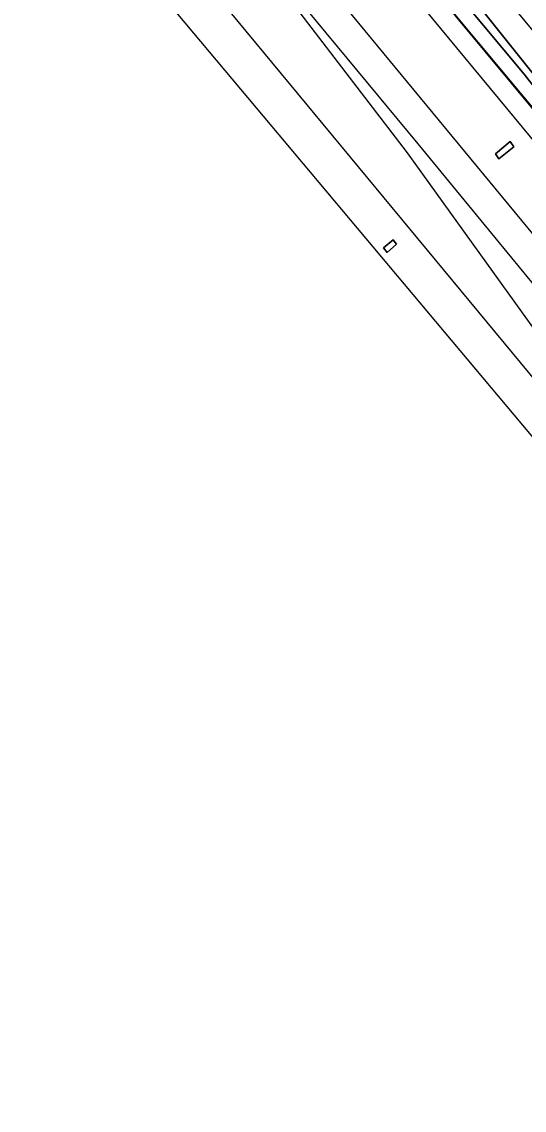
# Model space of a CAD drawing. Extents: x 157320 to 158835, y 386650 to 388491.
# Drawn here: x 157319.7 to 157385, y 387463.3 to 387604.8 of the extents above; entities that cross this region are included whole.
import ezdxf

# ---------------------------------------------------------------- set-up
doc = ezdxf.new("R2010")
doc.units = 0
for name, color, linetype in [('IMGEO_Geluidsscherm', 7, 'Continuous'), ('IMGEO_Grasland_overig', 7, 'Continuous'), ('IMGEO_Spoor', 7, 'Continuous'), ('IMGEO_Spoorbaan_halfverhard', 7, 'Continuous'), ('IMGEO_Terreindeel_gesloten', 7, 'Continuous')]:
    doc.layers.add(name, color=color, linetype=linetype)

msp = doc.modelspace()

# ---------------------------------------------------------------- linework, layer by layer
at = {"layer": 'IMGEO_Geluidsscherm'}
msp.add_lwpolyline([(157372.53, 387609.86), (157376.48, 387605.03), (157389.95, 387588.8), (157410.92, 387563.58)], dxfattribs=at)
at = {"layer": 'IMGEO_Grasland_overig'}
for points in [[(157369.96, 387612.94), (157387.8, 387591.57), (157408.41, 387566.45), (157410.53, 387563.87), (157414.17, 387565.75), (157414.3, 387565.94), (157414.1, 387566.19), (157412.01, 387568.77), (157411.87, 387568.65), (157405.42, 387579.31), (157404.73, 387580.46), (157404.78, 387580.5), (157404.73, 387580.56), (157406.49, 387582.03), (157405.21, 387582.01), (157402.39, 387583.09), (157391.81, 387596.8), (157370.77, 387622.25)], [(157375.49, 387611.43), (157396.68, 387584.89), (157403.91, 387575.23), (157406.6, 387571.22), (157408.87, 387567.57), (157403.53, 387574.23), (157385.02, 387597.94), (157374.46, 387610.64)]]:
    msp.add_lwpolyline(points, dxfattribs=at)
msp.add_lwpolyline([(157374.46, 387610.64), (157385.02, 387597.94), (157403.53, 387574.23), (157408.87, 387567.57), (157406.6, 387571.22), (157403.91, 387575.23), (157396.68, 387584.89), (157375.49, 387611.43)], close=True, dxfattribs=at)
at = {"layer": 'IMGEO_Spoor'}
for points in [[(157341.28, 387643.67), (157384.74, 387591.06), (157408.21, 387562.68)], [(157334.68, 387639.52), (157401.12, 387559.03)], [(157324.47, 387633.09), (157331.15, 387624.98), (157390.11, 387553.68)], [(157340.77, 387625.62), (157369.79, 387587.75)], [(157340.77, 387625.62), (157371.21, 387588.89)], [(157371.21, 387588.89), (157396.52, 387558.06), (157397.27, 387557.16)], [(157369.79, 387587.75), (157393.21, 387555.19)]]:
    msp.add_lwpolyline(points, dxfattribs=at)
at = {"layer": 'IMGEO_Spoorbaan_halfverhard'}
msp.add_lwpolyline([(157604.98, 387331.2), (157576.98, 387365.25), (157545.3, 387403.37), (157486.06, 387475.38), (157484.63, 387474.18), (157465.98, 387496.9), (157418.27, 387554.42), (157416.34, 387556.78), (157410.62, 387563.76), (157410.53, 387563.87), (157408.41, 387566.45), (157387.8, 387591.57), (157369.96, 387612.94), (157371.48, 387614.24), (157345.11, 387646.08), (157319.73, 387630.1), (157340.02, 387605.69), (157387.76, 387548.83), (157437.9, 387489.12), (157499, 387416.96), (157530.68, 387379.55), (157602.33, 387293.74)], dxfattribs=at)
for points in [[(157381.29, 387587.6), (157383.19, 387589.19), (157383.68, 387588.52), (157381.72, 387586.94)], [(157366.74, 387575.38), (157367.98, 387576.42), (157368.44, 387575.85), (157367.19, 387574.8)]]:
    msp.add_lwpolyline(points, close=True, dxfattribs=at)
at = {"layer": 'IMGEO_Terreindeel_gesloten'}
for points in [[(157381.29, 387587.6), (157381.72, 387586.94), (157383.68, 387588.52), (157383.19, 387589.19)], [(157366.74, 387575.38), (157367.19, 387574.8), (157368.44, 387575.85), (157367.98, 387576.42)]]:
    msp.add_lwpolyline(points, close=True, dxfattribs=at)

doc.saveas('drawing.dxf')
